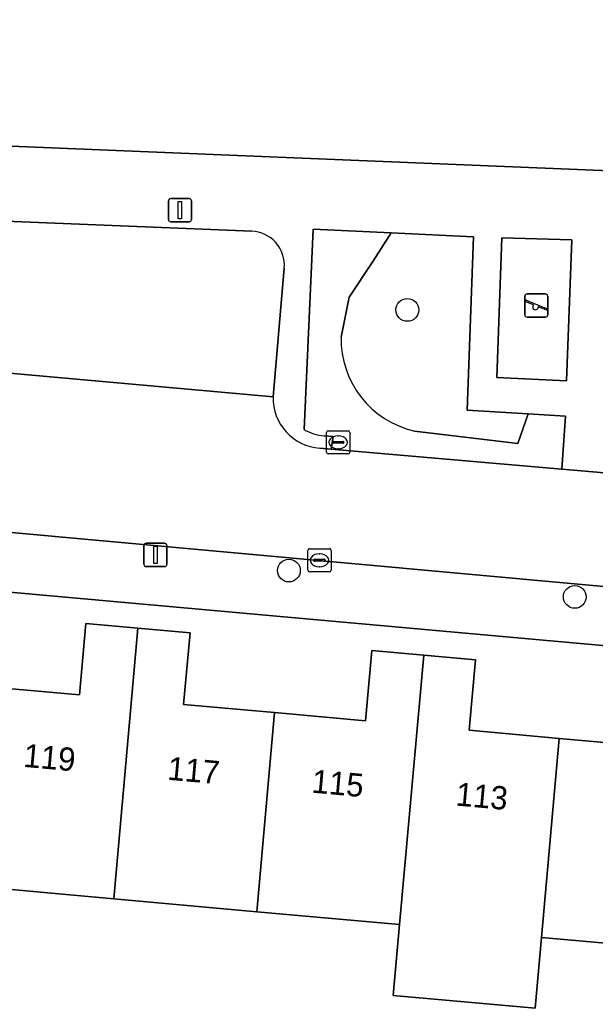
# Model space of a CAD drawing. Extents: x 161354 to 162026, y 386504 to 387460.
# Drawn here: x 161470.78 to 161495.53, y 387060.1 to 387102.85 of the extents above; entities that cross this region are included whole.
import ezdxf

# ---------------------------------------------------------------- set-up
doc = ezdxf.new("R2010")
doc.units = 0
for name, color, linetype in [('IMGEO_Boom', 7, 'Continuous'), ('IMGEO_Erf', 7, 'Continuous'), ('IMGEO_Groenvoorziening', 7, 'Continuous'), ('IMGEO_Kolk', 7, 'Continuous'), ('IMGEO_Lichtmast', 7, 'Continuous'), ('IMGEO_Pand', 7, 'Continuous'), ('IMGEO_Pand_nummerreeks', 7, 'Continuous'), ('IMGEO_Parkeervlak_open', 7, 'Continuous'), ('IMGEO_Rijbaan_lokaal_open', 7, 'Continuous'), ('IMGEO_Speelvoorziening', 7, 'Continuous'), ('IMGEO_Terreindeel_gesloten', 7, 'Continuous'), ('IMGEO_Voetpad_open', 7, 'Continuous')]:
    doc.layers.add(name, color=color, linetype=linetype)

msp = doc.modelspace()

# ---------------------------------------------------------------- linework, layer by layer
at = {"layer": 'IMGEO_Boom'}
for centre in [(161487.452, 387090.367), (161482.358, 387079.147), (161494.656, 387078.014)]:
    msp.add_circle(centre, 0.489, dxfattribs=at)
at = {"layer": 'IMGEO_Erf'}
for points in [[(161509.854, 387102.729), (161503.759, 387102.981), (161500, 387103.136), (161497.701, 387103.231), (161491.938, 387103.469), (161485.881, 387103.719), (161479.75, 387103.972), (161473.927, 387104.212), (161467.993, 387104.457), (161461.871, 387104.71), (161456.025, 387104.951), (161449.869, 387105.205), (161449.953, 387107.231), (161446.8, 387107.361), (161443.644, 387107.491), (161443.218, 387098.534), (161500, 387096.204), (161507.716, 387095.887)], [(161507.491, 387074.867), (161500, 387075.542), (161444.354, 387080.558), (161444.439, 387083.16), (161438.503, 387083.415), (161436.997, 387054.005), (161449.034, 387053.417), (161451.203, 387053.337), (161501.854, 387051.463), (161501.969, 387054.613), (161502.084, 387057.762), (161508.089, 387057.543), (161508.356, 387065.139), (161508.652, 387073.55)], [(161469.442, 387074.145), (161473.344, 387073.793), (161473.622, 387076.869), (161475.862, 387076.667), (161478.104, 387076.465), (161477.827, 387073.386), (161481.74, 387073.033), (161485.656, 387072.679), (161485.929, 387075.707), (161488.158, 387075.506), (161490.386, 387075.305), (161490.112, 387072.272), (161493.992, 387071.922), (161497.876, 387071.572)], [(161499.38, 387062.8), (161493.227, 387063.355), (161492.954, 387060.302), (161486.848, 387060.848), (161487.121, 387063.906), (161480.974, 387064.46), (161474.821, 387065.015), (161468.676, 387065.569)]]:
    msp.add_lwpolyline(points, dxfattribs=at)
at = {"layer": 'IMGEO_Groenvoorziening'}
for points in [[(161486.758, 387093.686), (161483.399, 387093.847), (161483.007, 387085.222)], [(161484.601, 387089.193), (161484.951, 387090.912), (161485.97, 387092.457), (161486.325, 387093.012), (161486.758, 387093.686)], [(161486.758, 387093.686), (161486.325, 387093.012), (161485.97, 387092.457), (161484.951, 387090.912), (161484.601, 387089.193)], [(161487.758, 387085.153), (161492.21, 387084.618), (161492.651, 387085.891), (161490.023, 387086.055), (161490.293, 387093.517), (161486.758, 387093.686)], [(161483.867, 387084.952), (161484.254, 387084.915), (161484.178, 387084.374), (161494.098, 387083.514), (161494.26, 387085.791), (161492.651, 387085.891), (161492.21, 387084.618), (161487.758, 387085.153)]]:
    msp.add_lwpolyline(points, dxfattribs=at)
for centre, radius, start, end in [((161488.676, 387089.124), 4.076, 179.0283, 256.9824), ((161488.676, 387089.124), 4.076, 179.0283, 256.9824), ((161483.968, 387086.78), 1.831, 238.3182, 266.8221)]:
    msp.add_arc(centre, radius, start, end, dxfattribs=at)
at = {"layer": 'IMGEO_Kolk'}
for p, q in [((161483.976, 387084.242), (161483.976, 387085.094)), ((161484.051, 387085.168), (161484.903, 387085.168)), ((161484.464, 387084.948), (161484.489, 387084.948)), ((161484.977, 387085.094), (161484.977, 387084.242)), ((161484.235, 387084.662), (161484.235, 387084.674)), ((161484.673, 387084.625), (161484.275, 387084.625)), ((161484.278, 387084.711), (161484.676, 387084.711)), ((161484.719, 387084.674), (161484.719, 387084.662)), ((161484.903, 387084.168), (161484.051, 387084.168)), ((161484.487, 387084.388), (161484.462, 387084.388)), ((161483.171, 387079.164), (161483.171, 387080.016)), ((161483.246, 387080.09), (161484.098, 387080.09)), ((161483.659, 387079.87), (161483.684, 387079.87)), ((161484.172, 387080.016), (161484.172, 387079.164)), ((161483.43, 387079.584), (161483.43, 387079.596)), ((161483.868, 387079.547), (161483.47, 387079.547)), ((161483.473, 387079.633), (161483.871, 387079.633)), ((161483.682, 387079.31), (161483.657, 387079.31)), ((161483.914, 387079.596), (161483.914, 387079.584)), ((161484.098, 387079.09), (161483.246, 387079.09))]:
    msp.add_line(p, q, dxfattribs=at)
for points in [[(161483.976, 387084.242), (161483.976, 387085.094)], [(161484.051, 387085.168), (161484.903, 387085.168)], [(161484.977, 387085.094), (161484.977, 387084.242)], [(161484.903, 387084.168), (161484.051, 387084.168)], [(161483.171, 387079.164), (161483.171, 387080.016)], [(161483.246, 387080.09), (161484.098, 387080.09)], [(161484.172, 387080.016), (161484.172, 387079.164)], [(161484.098, 387079.09), (161483.246, 387079.09)]]:
    msp.add_lwpolyline(points, dxfattribs=at)
for centre, radius, start, end in [((161484.053, 387085.092), 0.0765, 91.552, 178.448), ((161484.053, 387085.092), 0.0765, 91.552, 178.448), ((161484.901, 387085.092), 0.0765, 1.552, 88.448), ((161484.901, 387085.092), 0.0765, 1.552, 88.448), ((161484.275, 387084.671), 0.0403, 85.8775, 175.7526), ((161484.272, 387084.661), 0.0366, 178.938, 274.7102), ((161484.676, 387084.668), 0.043, 264.8664, 352.4533), ((161484.68, 387084.673), 0.0386, 1.7309, 96.639), ((161484.053, 387084.244), 0.0765, 181.552, 268.448), ((161484.053, 387084.244), 0.0765, 181.552, 268.448), ((161484.901, 387084.244), 0.0765, 271.552, 358.448), ((161484.901, 387084.244), 0.0765, 271.552, 358.448), ((161483.248, 387080.014), 0.0765, 91.552, 178.448), ((161483.248, 387080.014), 0.0765, 91.552, 178.448), ((161484.096, 387080.014), 0.0765, 1.552, 88.448), ((161484.096, 387080.014), 0.0765, 1.552, 88.448), ((161483.47, 387079.593), 0.0403, 85.8775, 175.7526), ((161483.467, 387079.583), 0.0366, 178.938, 274.7102), ((161483.871, 387079.59), 0.043, 264.8664, 352.4533), ((161483.875, 387079.595), 0.0386, 1.7309, 96.639), ((161483.248, 387079.166), 0.0765, 181.552, 268.448), ((161483.248, 387079.166), 0.0765, 181.552, 268.448), ((161484.096, 387079.166), 0.0765, 271.552, 358.448), ((161484.096, 387079.166), 0.0765, 271.552, 358.448)]:
    msp.add_arc(centre, radius, start, end, dxfattribs=at)
for centre, major_axis, ratio, start_param, end_param in [((161484.463, 387084.668), (-0.387, 0.002), 0.722429, 4.712389, 7.853982), ((161484.488, 387084.668), (-0.39, 0.002), 0.717154, 1.570796, 4.712389), ((161483.658, 387079.59), (-0.387, 0.002), 0.722429, 4.712389, 7.853982), ((161483.683, 387079.59), (-0.39, 0.002), 0.717154, 1.570796, 4.712389)]:
    msp.add_ellipse(centre, major_axis=major_axis, ratio=ratio, start_param=start_param, end_param=end_param, dxfattribs=at)
at = {"layer": 'IMGEO_Lichtmast'}
for p, q in [((161477.27, 387095.161), (161478.06, 387095.161)), ((161478.06, 387095.161), (161477.27, 387095.161)), ((161477.17, 387094.261), (161477.17, 387095.061)), ((161477.17, 387095.061), (161477.17, 387094.261)), ((161478.16, 387095.061), (161478.16, 387094.261)), ((161478.16, 387094.261), (161478.16, 387095.061)), ((161478.06, 387094.161), (161477.27, 387094.161)), ((161477.27, 387094.161), (161478.06, 387094.161)), ((161476.118, 387079.421), (161476.118, 387080.221)), ((161476.118, 387080.221), (161476.118, 387079.421)), ((161476.218, 387080.321), (161477.008, 387080.321)), ((161477.008, 387080.321), (161476.218, 387080.321)), ((161477.108, 387080.221), (161477.108, 387079.421)), ((161477.108, 387079.421), (161477.108, 387080.221)), ((161477.008, 387079.321), (161476.218, 387079.321)), ((161476.218, 387079.321), (161477.008, 387079.321))]:
    msp.add_line(p, q, dxfattribs=at)
for points in [[(161477.59, 387095.036), (161477.74, 387095.036), (161477.74, 387094.286), (161477.59, 387094.286), (161477.59, 387095.036)], [(161476.538, 387080.196), (161476.688, 387080.196), (161476.688, 387079.446), (161476.538, 387079.446), (161476.538, 387080.196)]]:
    msp.add_lwpolyline(points, dxfattribs=at)
for centre, start, end in [((161477.27, 387095.061), 90, 180), ((161477.27, 387095.061), 90, 180), ((161478.06, 387095.061), 0, 90), ((161478.06, 387095.061), 360, 90), ((161477.27, 387094.261), 180, 270), ((161477.27, 387094.261), 180, 270), ((161478.06, 387094.261), 270, 0), ((161478.06, 387094.261), 270, 0), ((161476.218, 387080.221), 90, 180), ((161476.218, 387080.221), 90, 180), ((161477.008, 387080.221), 0, 90), ((161477.008, 387080.221), 360, 90), ((161476.218, 387079.421), 180, 270), ((161476.218, 387079.421), 180, 270), ((161477.008, 387079.421), 270, 0), ((161477.008, 387079.421), 270, 0)]:
    msp.add_arc(centre, 0.1, start, end, dxfattribs=at)
at = {"layer": 'IMGEO_Pand'}
for points in [[(161475.862, 387076.667), (161473.622, 387076.869), (161473.344, 387073.793), (161469.442, 387074.145), (161468.676, 387065.569), (161474.821, 387065.015)], [(161474.821, 387065.015), (161480.974, 387064.46), (161481.74, 387073.033), (161477.827, 387073.386), (161478.104, 387076.465), (161475.862, 387076.667)], [(161480.974, 387064.46), (161487.121, 387063.906), (161488.158, 387075.506), (161485.929, 387075.707), (161485.656, 387072.679), (161481.74, 387073.033)], [(161493.992, 387071.922), (161490.112, 387072.272), (161490.386, 387075.305), (161488.158, 387075.506), (161487.121, 387063.906), (161486.848, 387060.848), (161492.954, 387060.302), (161493.227, 387063.355)], [(161500, 387069.735), (161500.418, 387074.412), (161500, 387074.45), (161498.151, 387074.617), (161497.876, 387071.572), (161493.992, 387071.922), (161493.227, 387063.355), (161499.38, 387062.8)]]:
    msp.add_lwpolyline(points, close=True, dxfattribs=at)
at = {"layer": 'IMGEO_Parkeervlak_open'}
msp.add_lwpolyline([(161480.755, 387093.761), (161454.25, 387094.839), (161453.73, 387089.133), (161481.674, 387086.63), (161482.154, 387092.167)], dxfattribs=at)
msp.add_arc((161480.696, 387092.298), 1.464, 354.8671, 87.6775, dxfattribs=at)
at = {"layer": 'IMGEO_Rijbaan_lokaal_open'}
msp.add_lwpolyline([(161481.674, 387086.63), (161453.73, 387089.133), (161454.25, 387094.839), (161449.614, 387095.035), (161444.958, 387095.244), (161444.835, 387092.381), (161444.703, 387089.307), (161444.571, 387086.234), (161444.439, 387083.16), (161500, 387078.089), (161508.736, 387077.285), (161508.93, 387082.229), (161508.802, 387082.24), (161501.954, 387082.833), (161494.098, 387083.514), (161484.178, 387084.374), (161483.691, 387084.416)], dxfattribs=at)
msp.add_arc((161483.832, 387086.57), 2.159, 178.4186, 266.2497, dxfattribs=at)
at = {"layer": 'IMGEO_Speelvoorziening'}
for p, q in [((161492.503, 387090.156), (161492.503, 387090.956)), ((161492.503, 387090.956), (161492.503, 387090.156)), ((161492.603, 387091.056), (161493.393, 387091.056)), ((161493.393, 387091.056), (161492.603, 387091.056)), ((161493.493, 387090.956), (161493.493, 387090.156)), ((161493.493, 387090.156), (161493.493, 387090.956)), ((161492.886, 387090.584), (161492.547, 387090.721)), ((161492.572, 387090.781), (161493.448, 387090.428)), ((161493.424, 387090.368), (161493.084, 387090.505)), ((161493.393, 387090.056), (161492.603, 387090.056)), ((161492.603, 387090.056), (161493.393, 387090.056))]:
    msp.add_line(p, q, dxfattribs=at)
for centre, radius, start, end in [((161492.603, 387090.956), 0.1, 90, 180), ((161492.603, 387090.956), 0.1, 90, 180), ((161493.393, 387090.956), 0.1, 0, 90), ((161493.393, 387090.956), 0.1, 360, 90), ((161492.56, 387090.751), 0.0327, 68.078, 248.078), ((161492.965, 387090.494), 0.12, 130.9928, 5.1632), ((161493.436, 387090.398), 0.0327, 248.078, 68.078), ((161492.603, 387090.156), 0.1, 180, 270), ((161492.603, 387090.156), 0.1, 180, 270), ((161493.393, 387090.156), 0.1, 270, 0), ((161493.393, 387090.156), 0.1, 270, 0)]:
    msp.add_arc(centre, radius, start, end, dxfattribs=at)
at = {"layer": 'IMGEO_Terreindeel_gesloten'}
msp.add_lwpolyline([(161494.529, 387093.38), (161491.519, 387093.474), (161491.305, 387087.453), (161494.297, 387087.316)], close=True, dxfattribs=at)
at = {"layer": 'IMGEO_Voetpad_open'}
for points in [[(161443.218, 387098.534), (161440.458, 387098.648), (161415.119, 387099.688), (161414.848, 387096.512), (161437.115, 387095.79), (161439.031, 387095.709), (161444.967, 387095.454), (161445.021, 387095.721), (161449.634, 387095.534), (161449.614, 387095.035), (161454.25, 387094.839), (161480.755, 387093.761)], [(161507.716, 387095.887), (161500, 387096.204), (161443.218, 387098.534)], [(161483.007, 387085.222), (161483.399, 387093.847), (161486.758, 387093.686), (161490.293, 387093.517), (161490.023, 387086.055), (161492.651, 387085.891), (161494.26, 387085.791), (161494.098, 387083.514), (161501.954, 387082.833), (161502.057, 387085.027), (161502.536, 387085.011), (161505.076, 387084.925), (161505.355, 387091.732), (161505.401, 387092.865), (161509.264, 387092.765), (161508.802, 387082.24), (161508.93, 387082.229), (161509.676, 387097.551), (161509.669, 387097.673)], [(161482.154, 387092.167), (161481.674, 387086.63)], [(161483.691, 387084.416), (161484.178, 387084.374), (161484.254, 387084.915), (161483.867, 387084.952)], [(161500, 387078.089), (161444.439, 387083.16), (161444.354, 387080.558), (161500, 387075.542), (161507.491, 387074.867)]]:
    msp.add_lwpolyline(points, dxfattribs=at)
msp.add_lwpolyline([(161491.519, 387093.474), (161494.529, 387093.38), (161494.297, 387087.316), (161491.305, 387087.453)], close=True, dxfattribs=at)
for centre, radius, start, end in [((161480.696, 387092.298), 1.464, 354.8671, 87.6775), ((161483.832, 387086.57), 2.159, 178.4186, 266.2497), ((161483.968, 387086.78), 1.831, 238.3182, 266.8221)]:
    msp.add_arc(centre, radius, start, end, dxfattribs=at)

# ---------------------------------------------------------------- texts
at = {"layer": 'IMGEO_Pand_nummerreeks'}
for s, rotation, p in [('119', 354.8886, (161470.903, 387070.7)), ('117', 354.8886, (161477.104, 387070.146)), ('115', 354.8886, (161483.306, 387069.591)), ('113', 354.8892, (161489.506, 387069.036))]:
    msp.add_text(s, height=1, rotation=rotation, dxfattribs=at).set_placement(p)

doc.saveas('drawing.dxf')
